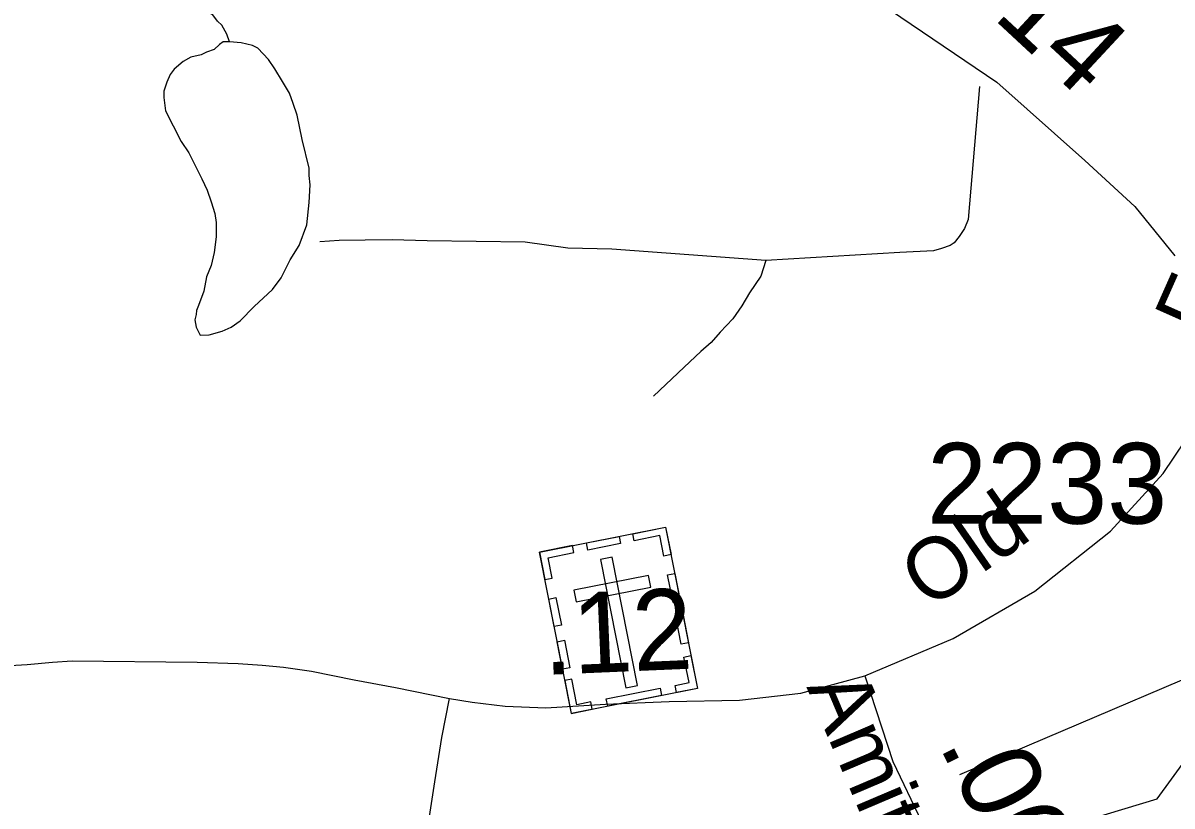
# Model space of a CAD drawing. Extents: x 2169602 to 2449496, y 721995 to 810662.
# Drawn here: x 2396320 to 2398099, y 799779 to 800991 of the extents above; entities that cross this region are included whole.
import ezdxf

# ---------------------------------------------------------------- set-up
doc = ezdxf.new("R2010")
doc.units = 0
doc.layers.add('Default', color=7, linetype='Continuous')

msp = doc.modelspace()

# ---------------------------------------------------------------- linework, layer by layer
at = {"layer": 'Default'}
msp.add_line((2397770.6, 799827.5), (2398609.9, 800184.8), dxfattribs=at)
for points in [[(2397623.6, 799980.6), (2397760.7, 800038.2), (2397886.8, 800111.5), (2398004, 800204.7), (2398085.6, 800293.7), (2398137.9, 800371.2), (2398250.4, 800578.5), (2398375.5, 800852.9), (2398511.5, 801185.9), (2398586.8, 801404.7), (2398661.7, 801671.7), (2398725.5, 801909.4), (2398753.2, 801954.5)], [(2397486.4, 801130.1), (2397679.5, 801000.3), (2397828.1, 800899.7), (2397964.1, 800778.3), (2398042, 800707.1), (2398103.8, 800630.6)], [(2396640.1, 800962.2), (2396635.7, 800974.2), (2396628, 800988), (2396621.6, 800994.2), (2396614, 801003.9), (2396605.6, 801008), (2396587.8, 801018), (2396561.5, 801023.6), (2396537.7, 801031.6), (2396519.7, 801039.7), (2396509.2, 801049.3), (2396505.7, 801055.5), (2396495.7, 801069.2), (2396489.3, 801087.2), (2396485.4, 801097.2)], [(2396640.1, 800962.2), (2396630, 800962.1), (2396624.3, 800958.1), (2396616.1, 800950), (2396604.4, 800946.1), (2396596, 800942.1), (2396580, 800938.1), (2396568.3, 800931.7), (2396554.3, 800919.6), (2396548, 800911.7), (2396542.7, 800899.5), (2396538.5, 800885.5), (2396538.5, 800875.7), (2396540.8, 800855.5), (2396552.5, 800831.8), (2396565.2, 800807.6), (2396577.1, 800790), (2396587.4, 800769.8), (2396597.2, 800750.1), (2396605.2, 800732.2), (2396611.5, 800714.2), (2396617.5, 800696.3), (2396619.3, 800682.2), (2396619.5, 800660.3), (2396616.1, 800636.1), (2396611.8, 800616), (2396604.2, 800598.1), (2396600.1, 800576), (2396592.1, 800554.1), (2396588.8, 800546.1), (2396588.6, 800540), (2396586.3, 800531.8), (2396588.6, 800520.2), (2396594.7, 800507.9), (2396608.3, 800508.2), (2396628.4, 800514.1), (2396642.7, 800520.5), (2396656.7, 800530.2), (2396678.2, 800552.5), (2396706.3, 800578.6), (2396720, 800596.8), (2396734, 800624.7), (2396747.9, 800646.9), (2396759.6, 800678.9), (2396763.5, 800713.1), (2396765.1, 800740.8), (2396763.3, 800754.9), (2396763.1, 800766.7), (2396752.6, 800810.9), (2396744.8, 800848.6), (2396738.5, 800866.6), (2396732.7, 800882.5), (2396722.1, 800900.7), (2396710.2, 800920.4), (2396700.1, 800934.5), (2396683.9, 800952.3), (2396675.7, 800956.4), (2396658.1, 800960.3), (2396640.1, 800962.2)], [(2397801.2, 800892.9), (2397783.6, 800686.9), (2397777.9, 800673), (2397769.8, 800660.8), (2397762, 800650.7), (2397755.7, 800646.6), (2397742.3, 800641.9), (2397730.2, 800638.4), (2397678.1, 800635.8), (2397470.3, 800623.7)], [(2397470.3, 800623.7), (2397232.1, 800641), (2397163.9, 800642.8), (2397097.9, 800651.7), (2396945.8, 800654), (2396891.9, 800655.3), (2396849.8, 800655), (2396809.8, 800654.6), (2396779.8, 800652.2)], [(2397470.3, 800623.7), (2397462.6, 800599.5), (2397444.9, 800573.4), (2397433.1, 800553.3), (2397419.3, 800533.1), (2397399.5, 800512.8), (2397385.7, 800496.6), (2397369.8, 800482.6), (2397343.9, 800458.3), (2397296.4, 800413.7)], [(2396291.6, 799995.9), (2396326.9, 799997.8), (2396366.1, 800001.6), (2396396.6, 800003.5), (2396589.7, 800001.5), (2396653.5, 799999.4), (2396690.3, 799997.2), (2396723.8, 799994), (2396767.1, 799987.5), (2396833.1, 799974.5), (2396897, 799962.6), (2396980.5, 799945.6)], [(2396980.5, 799945.6), (2397015.5, 799939.7), (2397066.7, 799933.7), (2397129.8, 799930.9), (2397222.3, 799936.6), (2397320.7, 799940.8), (2397429.5, 799942.9), (2397524.8, 799953.4), (2397623.6, 799980.6)], [(2397623.6, 799980.6), (2397667.1, 799847.6), (2397757.1, 799660.2), (2397818.6, 799488.1)], [(2396848.5, 798983.4), (2396871.3, 799013.1), (2396906.9, 799092.7), (2396927.3, 799173.3), (2396940.9, 799303.1), (2396942.4, 799568), (2396944.5, 799666.5), (2396948.8, 799756.1), (2396958, 799816.4), (2396968.9, 799884.8), (2396980.5, 799945.6)], [(2396405.1, 799207.2), (2396480.2, 799238.4), (2396571, 799348.1), (2396737.1, 799416.9), (2397211.2, 799528.6), (2398076.1, 799789.8), (2398151.3, 799892.8)]]:
    msp.add_lwpolyline(points, dxfattribs=at)
for points in [[(2397119.9, 800172), (2397315.2, 800210.6), (2397364.6, 799960.8), (2397169.3, 799922.2)], [(2397323.7, 800168.1), (2397312.6, 800165.9), (2397306.3, 800197.5), (2397266.5, 800189.6), (2397264.4, 800200.5), (2397315.3, 800210.6)], [(2397192.6, 800186.4), (2397243.4, 800196.4), (2397245.6, 800185.2), (2397194.8, 800175.2)], [(2397128.3, 800129.5), (2397139.4, 800131.7), (2397133.2, 800163.3), (2397173, 800171.2), (2397170.8, 800182.1), (2397119.9, 800172)], [(2397232.5, 800164.4), (2397214.2, 800160.8), (2397253.6, 799961.9), (2397271.9, 799965.5)], [(2397173.1, 800113.2), (2397176.8, 800094.8), (2397292.3, 800117.7), (2397288.7, 800136)], [(2397326.7, 800094.2), (2397318.3, 800136.7), (2397329.4, 800138.9), (2397337.8, 800096.4)], [(2397142.7, 800056.8), (2397134.3, 800099.3), (2397145.4, 800101.5), (2397153.8, 800059)], [(2397339.4, 800029.5), (2397331, 800072), (2397342.2, 800074.2), (2397350.6, 800031.7)], [(2397155.7, 799990.8), (2397147.3, 800033.3), (2397158.5, 800035.5), (2397166.9, 799993)], [(2397332.1, 799954.4), (2397329.9, 799965.7), (2397351.5, 799969.9), (2397343.6, 800009.6), (2397354.5, 800011.7), (2397364.6, 799960.8)], [(2397201.7, 799928.7), (2397199.5, 799940), (2397177.9, 799935.7), (2397170.1, 799975.3), (2397159.2, 799973.2), (2397169.2, 799922.3)], [(2397223.4, 799944.6), (2397306.7, 799961.1), (2397308.9, 799949.9), (2397225.6, 799933.4)]]:
    msp.add_lwpolyline(points, close=True, dxfattribs=at)

# ---------------------------------------------------------------- texts
for s, height, rotation, p in [('.14', 125, 317.1062, (2397786.3, 801031.5)), ('Ferrell', 95, 66.0653, (2398156.3, 800500.6)), ('Old', 95, 34.7986, (2397722.8, 800081.3)), ('.12', 125, 2.4381, (2397126.7, 799981.8)), ('Amity Ct.', 95, 293.0309, (2397533, 799963.4)), ('.06', 125, 296.3888, (2397737.9, 799873.2))]:
    msp.add_text(s, height=height, rotation=rotation, dxfattribs=at).set_placement(p)
msp.add_text('2233', height=125, dxfattribs=at).set_placement((2397720, 800216))

doc.saveas('drawing.dxf')
